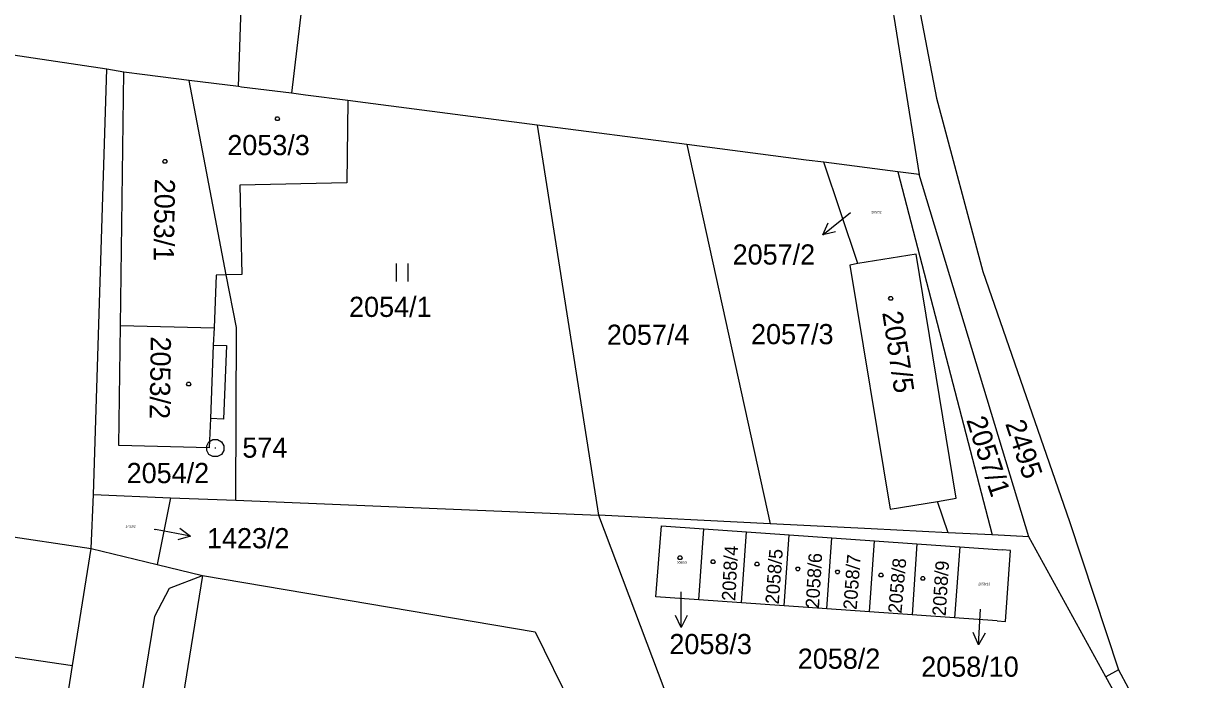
# Model space of a CAD drawing. Extents: x -609861 to -605046, y -1120287 to -1116307.
# Drawn here: x -606994.7 to -606895, y -1118665.5 to -1118610.2 of the extents above; entities that cross this region are included whole.
import ezdxf

# ---------------------------------------------------------------- set-up
doc = ezdxf.new("R2010")
doc.units = 0
for name, color, linetype in [('Vrstva 1', 7, 'Continuous'), ('Vrstva 2', 7, 'Continuous'), ('Vrstva 3', 7, 'Continuous'), ('Vrstva 4', 7, 'Continuous'), ('Vrstva 5', 7, 'Continuous'), ('Vrstva 7', 7, 'Continuous'), ('Vrstva 8', 7, 'Continuous')]:
    doc.layers.add(name, color=color, linetype=linetype)

msp = doc.modelspace()

# ---------------------------------------------------------------- linework, layer by layer
at = {"layer": 'Vrstva 1'}
for p, q in [((-606976.58, -1118615.54), (-606974.23, -1118540.11)), ((-606987.69, -1118614.06), (-607076, -1118600.91)), ((-606970.66, -1118603.76), (-606972.12, -1118616.1)), ((-606921.62, -1118608.04), (-606919.25, -1118622.95)), ((-606919.44, -1118607.83), (-606917.78, -1118616.51)), ((-606988.81, -1118649.9), (-606987.69, -1118614.06)), ((-606986.25, -1118614.31), (-606987.69, -1118614.06)), ((-606986.53, -1118635.67), (-606986.25, -1118614.31)), ((-606984.47, -1118614.54), (-606986.25, -1118614.31)), ((-606980.75, -1118615.01), (-606984.47, -1118614.54)), ((-606977.62, -1118631.39), (-606980.75, -1118615.01)), ((-606976.58, -1118615.54), (-606980.75, -1118615.01)), ((-606976.33, -1118615.57), (-606976.58, -1118615.54)), ((-606972.12, -1118616.1), (-606976.33, -1118615.57)), ((-606970.94, -1118616.25), (-606972.12, -1118616.1)), ((-606967.37, -1118616.7), (-606970.94, -1118616.25)), ((-606917.78, -1118616.51), (-606913.86, -1118631.12)), ((-606967.37, -1118616.7), (-606967.47, -1118623.63)), ((-606965.88, -1118616.89), (-606967.37, -1118616.7)), ((-606951.42, -1118618.79), (-606965.88, -1118616.89)), ((-606951.42, -1118618.79), (-606946.27, -1118651.65)), ((-606938.82, -1118620.42), (-606951.42, -1118618.79)), ((-606938.82, -1118620.42), (-606931.78, -1118652.38)), ((-606928.75, -1118621.72), (-606938.82, -1118620.42)), ((-606927.26, -1118621.91), (-606928.75, -1118621.72)), ((-606924.4, -1118630.45), (-606927.26, -1118621.91)), ((-606921.03, -1118622.72), (-606927.26, -1118621.91)), ((-606921.03, -1118622.72), (-606913.09, -1118653.3)), ((-606919.25, -1118622.95), (-606921.03, -1118622.72)), ((-606909.99, -1118653.46), (-606919.25, -1118622.95)), ((-606967.47, -1118623.63), (-606976.49, -1118623.85)), ((-606976.49, -1118623.85), (-606976.31, -1118631.37)), ((-606924.4, -1118630.45), (-606925.07, -1118630.57)), ((-606919.5, -1118629.65), (-606924.4, -1118630.45)), ((-606916.11, -1118650.22), (-606919.5, -1118629.65)), ((-606978.47, -1118631.41), (-606978.65, -1118635.87)), ((-606977.62, -1118631.39), (-606978.47, -1118631.41)), ((-606976.31, -1118631.37), (-606977.62, -1118631.39)), ((-606976.77, -1118635.82), (-606977.62, -1118631.39)), ((-606925.07, -1118630.57), (-606921.69, -1118651.14)), ((-606913.86, -1118631.12), (-606906.56, -1118652.18)), ((-606986.66, -1118645.77), (-606986.53, -1118635.67)), ((-606986.53, -1118635.67), (-606978.65, -1118635.87)), ((-606978.65, -1118635.87), (-606978.71, -1118637.32)), ((-606976.82, -1118650.39), (-606976.77, -1118635.82)), ((-606978.71, -1118637.32), (-606977.61, -1118637.36)), ((-606977.61, -1118637.36), (-606977.86, -1118643.56)), ((-606978.96, -1118643.51), (-606979.06, -1118645.96)), ((-606977.86, -1118643.56), (-606978.96, -1118643.51)), ((-606979.06, -1118645.96), (-606986.66, -1118645.77)), ((-606989.01, -1118654.44), (-606988.81, -1118649.9)), ((-606988.81, -1118649.9), (-606982.32, -1118650.17)), ((-606982.32, -1118650.17), (-606983.43, -1118655.8)), ((-606982.32, -1118650.17), (-606976.82, -1118650.39)), ((-606976.82, -1118650.39), (-606946.27, -1118651.65)), ((-606917.68, -1118650.48), (-606916.11, -1118650.22)), ((-606921.69, -1118651.14), (-606917.68, -1118650.48)), ((-606916.79, -1118653.12), (-606917.68, -1118650.48)), ((-606931.78, -1118652.38), (-606946.27, -1118651.65)), ((-606946.27, -1118651.65), (-606931.41, -1118690.93)), ((-606923.29, -1118652.8), (-606931.78, -1118652.38)), ((-606906.56, -1118652.18), (-606902.44, -1118664.68)), ((-607001.52, -1118652.59), (-606989.01, -1118654.44)), ((-606941.42, -1118658.52), (-606940.96, -1118652.53)), ((-606940.96, -1118652.53), (-606937.37, -1118652.79)), ((-606937.79, -1118658.77), (-606937.37, -1118652.79)), ((-606937.37, -1118652.79), (-606933.78, -1118653.04)), ((-606934.2, -1118659.02), (-606933.78, -1118653.04)), ((-606933.78, -1118653.04), (-606930.19, -1118653.29)), ((-606930.61, -1118659.28), (-606930.19, -1118653.29)), ((-606930.19, -1118653.29), (-606926.6, -1118653.55)), ((-606916.79, -1118653.12), (-606923.29, -1118652.8)), ((-606913.09, -1118653.3), (-606916.79, -1118653.12)), ((-606909.99, -1118653.46), (-606913.09, -1118653.3)), ((-606927.02, -1118659.53), (-606926.6, -1118653.55)), ((-606926.6, -1118653.55), (-606923.01, -1118653.8)), ((-606923.43, -1118659.78), (-606923.01, -1118653.8)), ((-606923.01, -1118653.8), (-606919.42, -1118654.05)), ((-606919.42, -1118654.05), (-606919.84, -1118660.04)), ((-606919.42, -1118654.05), (-606915.82, -1118654.31)), ((-606915.82, -1118654.31), (-606916.25, -1118660.29)), ((-606915.82, -1118654.31), (-606912.23, -1118654.56)), ((-606903.5, -1118665.26), (-606909.99, -1118653.46)), ((-606990.58, -1118664.31), (-606989.01, -1118654.44)), ((-606989.01, -1118654.44), (-606983.43, -1118655.8)), ((-606983.43, -1118655.8), (-606979.63, -1118656.73)), ((-606979.63, -1118656.73), (-606984.4, -1118686.29)), ((-606979.63, -1118656.73), (-606951.58, -1118661.47)), ((-606937.79, -1118658.77), (-606941.42, -1118658.52)), ((-606934.2, -1118659.02), (-606937.79, -1118658.77)), ((-606930.61, -1118659.28), (-606934.2, -1118659.02)), ((-606927.02, -1118659.53), (-606930.61, -1118659.28)), ((-606923.43, -1118659.78), (-606927.02, -1118659.53)), ((-606919.84, -1118660.04), (-606923.43, -1118659.78)), ((-606916.25, -1118660.29), (-606919.84, -1118660.04)), ((-606912.66, -1118660.55), (-606916.25, -1118660.29)), ((-607005.9, -1118662.05), (-606990.58, -1118664.31)), ((-606951.58, -1118661.47), (-606941.49, -1118682.05)), ((-606995.15, -1118692.87), (-606990.58, -1118664.31)), ((-606902.44, -1118664.68), (-606903.5, -1118665.26)), ((-606899.71, -1118672.16), (-606903.5, -1118665.26)), ((-606902.44, -1118664.68), (-606891.81, -1118684.39))]:
    msp.add_line(p, q, dxfattribs=at)
msp.add_lwpolyline([(-606912.66, -1118660.55), (-606911.96, -1118660.6), (-606911.53, -1118654.61), (-606912.23, -1118654.56)], dxfattribs=at)
at = {"layer": 'Vrstva 3'}
for p, q in [((-606963.3, -1118630.45), (-606963.3, -1118631.95)), ((-606962.3, -1118631.95), (-606962.3, -1118630.45))]:
    msp.add_line(p, q, dxfattribs=at)
at = {"layer": 'Vrstva 4'}
for p, q in [((-606978.71, -1118637.32), (-606978.96, -1118643.51)), ((-606982.4, -1118657.79), (-606979.63, -1118656.73)), ((-606983.63, -1118660.14), (-606982.4, -1118657.79)), ((-606991.87, -1118709.78), (-606983.63, -1118660.14))]:
    msp.add_line(p, q, dxfattribs=at)
at = {"layer": 'Vrstva 5'}
for points in [[(-606973.22, -1118618.09), (-606973.13, -1118618.24), (-606973.22, -1118618.39), (-606973.4, -1118618.39), (-606973.49, -1118618.24), (-606973.4, -1118618.09)], [(-606982.7, -1118621.69), (-606982.61, -1118621.84), (-606982.7, -1118621.99), (-606982.88, -1118621.99), (-606982.97, -1118621.84), (-606982.88, -1118621.69)], [(-606921.54, -1118633.23), (-606921.45, -1118633.38), (-606921.54, -1118633.53), (-606921.72, -1118633.53), (-606921.81, -1118633.38), (-606921.72, -1118633.23)], [(-606980.7, -1118640.45), (-606980.61, -1118640.6), (-606980.7, -1118640.75), (-606980.88, -1118640.75), (-606980.97, -1118640.6), (-606980.88, -1118640.45)], [(-606939.3, -1118655.08), (-606939.21, -1118655.23), (-606939.3, -1118655.38), (-606939.48, -1118655.38), (-606939.57, -1118655.23), (-606939.48, -1118655.08)], [(-606936.51, -1118655.41), (-606936.42, -1118655.56), (-606936.51, -1118655.71), (-606936.69, -1118655.71), (-606936.78, -1118655.56), (-606936.69, -1118655.41)], [(-606932.81, -1118655.61), (-606932.72, -1118655.76), (-606932.81, -1118655.91), (-606932.99, -1118655.91), (-606933.08, -1118655.76), (-606932.99, -1118655.61)], [(-606929.37, -1118656.02), (-606929.28, -1118656.17), (-606929.37, -1118656.32), (-606929.55, -1118656.32), (-606929.64, -1118656.17), (-606929.55, -1118656.02)], [(-606926.03, -1118656.27), (-606925.94, -1118656.42), (-606926.03, -1118656.57), (-606926.21, -1118656.57), (-606926.3, -1118656.42), (-606926.21, -1118656.27)], [(-606922.36, -1118656.54), (-606922.27, -1118656.69), (-606922.36, -1118656.84), (-606922.54, -1118656.84), (-606922.63, -1118656.69), (-606922.54, -1118656.54)], [(-606918.84, -1118656.82), (-606918.75, -1118656.97), (-606918.84, -1118657.12), (-606919.02, -1118657.12), (-606919.11, -1118656.97), (-606919.02, -1118656.82)]]:
    msp.add_lwpolyline(points, close=True, dxfattribs=at)
at = {"layer": 'Vrstva 7'}
for p, q in [((-606927.366, -1118628.022), (-606925.03, -1118626.14)), ((-606983.69, -1118652.83), (-606983.58, -1118652.85)), ((-606980.63, -1118653.397), (-606983.58, -1118652.85)), ((-606939.279, -1118661.1), (-606939.28, -1118658.1)), ((-606914.239, -1118662.555), (-606914.06, -1118659.56))]:
    msp.add_line(p, q, dxfattribs=at)
for points in [[(-606926.274, -1118627.784), (-606927.366, -1118628.022), (-606926.901, -1118627.005)], [(-606981.522, -1118652.723), (-606980.63, -1118653.397), (-606981.705, -1118653.706)], [(-606938.779, -1118660.1), (-606939.279, -1118661.1), (-606939.779, -1118660.1)], [(-606913.68, -1118661.586), (-606914.239, -1118662.555), (-606914.678, -1118661.527)]]:
    msp.add_lwpolyline(points, dxfattribs=at)
at = {"layer": 'Vrstva 8'}
msp.add_line((-606978.59, -1118645.98), (-606978.49, -1118645.98), dxfattribs=at)
msp.add_lwpolyline([(-606978.35, -1118645.26), (-606978.01, -1118645.45), (-606977.82, -1118645.79), (-606977.82, -1118646.18), (-606978.01, -1118646.52), (-606978.35, -1118646.71), (-606978.74, -1118646.71), (-606979.08, -1118646.52), (-606979.27, -1118646.18), (-606979.27, -1118645.79), (-606979.08, -1118645.45), (-606978.74, -1118645.26)], close=True, dxfattribs=at)

# ---------------------------------------------------------------- texts
at = {"layer": 'Vrstva 2'}
for s, height, p in [('2053/3', 1.7, (-606977.533, -1118621.31)), ('2057/2', 0.2, (-606923.262, -1118626.22)), ('2054/1', 1.7, (-606967.273, -1118634.94)), ('2057/3', 1.7, (-606933.403, -1118637.24)), ('2057/4', 1.7, (-606945.553, -1118637.29)), ('2054/2', 1.7, (-606986.013, -1118648.94)), ('1423/2', 0.2, (-606986.104, -1118652.69)), ('2058/3', 0.2, (-606939.662, -1118655.74)), ('2058/10', 0.2, (-606914.252, -1118657.54)), ('2058/2', 1.7, (-606929.463, -1118664.58))]:
    msp.add_text(s, height=height, dxfattribs=at).set_placement(p)
for s, height, rotation, p in [('2053/1', 1.7, 269.11828, (-606983.634, -1118623.287)), ('2057/5', 1.7, 278.68667, (-606922.356, -1118634.573)), ('2053/2', 1.7, 269.11828, (-606983.974, -1118636.577)), ('2057/1', 1.7, 288.02588, (-606915.287, -1118643.616)), ('2495', 1.7, 288.36966, (-606912.005, -1118643.925)), ('2058/4', 1.14, 86.9177, (-606934.735, -1118658.887)), ('2058/5', 1.14, 85.65719, (-606931.071, -1118659.174)), ('2058/6', 1.14, 86.63122, (-606927.679, -1118659.516)), ('2058/7', 1.14, 85.65719, (-606924.506, -1118659.636)), ('2058/8', 1.14, 84.85505, (-606920.73, -1118659.953)), ('2058/9', 1.14, 86.40204, (-606917.001, -1118660.165))]:
    msp.add_text(s, height=height, rotation=rotation, dxfattribs=at).set_placement(p)
at = {"layer": 'Vrstva 7'}
for s, p in [('2057/2', (-606934.954, -1118630.53)), ('1423/2', (-606979.247, -1118654.43)), ('2058/3', (-606940.284, -1118663.35)), ('2058/10', (-606919.065, -1118665.25))]:
    msp.add_text(s, height=1.7, dxfattribs=at).set_placement(p)
at = {"layer": 'Vrstva 8'}
msp.add_text('574', height=1.7, dxfattribs=at).set_placement((-606976.263, -1118646.8))

doc.saveas('drawing.dxf')
